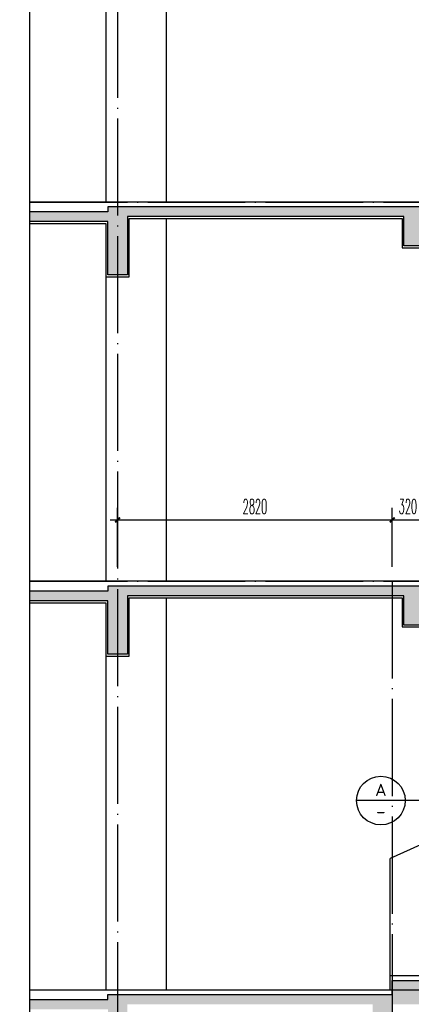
# Model space of a CAD drawing. Extents: x 1779708 to 7299578, y -1121471 to 88434.
# Tile 640 of 656: x 6029625 to 6033645, y -967966 to -957841. Entities that reach past the tile are written whole.
import ezdxf
from ezdxf.enums import TextEntityAlignment as Align

# ---------------------------------------------------------------- set-up
doc = ezdxf.new("R2010")
doc.units = 0
doc.header["$LTSCALE"] = 1000
doc.header["$MEASUREMENT"] = 0
doc.linetypes.add('DOTE', pattern=[2.42, 2, -0.2, 0.02, -0.2])
doc.layers.get('0').update_dxf_attribs({"linetype": 'CONTINUOUS'})
doc.layers.get('Defpoints').update_dxf_attribs({"linetype": 'CONTINUOUS'})
for name, color, linetype in [('DIM_IDEN', 3, 'CONTINUOUS'), ('DIM_SYMB', 3, 'CONTINUOUS'), ('DOTE', 1, 'DOTE'), ('PUB_DIM', 3, 'CONTINUOUS'), ('PUB_TEXT', 7, 'CONTINUOUS'), ('WALL', 255, 'CONTINUOUS'), ('可见线', 6, 'CONTINUOUS'), ('填充细线', 8, 'CONTINUOUS'), ('栏杆', 6, 'CONTINUOUS'), ('粉刷线', 213, 'CONTINUOUS')]:
    doc.layers.add(name, color=color, linetype=linetype)
doc.styles.add('_TCH_DIM_T3', font='SIMPLEX.shx', dxfattribs={"width": 0.494118, "bigfont": 'GBCBIG.shx'})
doc.styles.get("Standard").update_dxf_attribs({"font": 'GBENOR', "bigfont": 'GBCBIG'})
doc.dimstyles.new('_TCH_ARCH&&50', dxfattribs={"dimtxt": 148.75, "dimasz": 50, "dimexe": 125, "dimexo": 150, "dimgap": 63.125, "dimtad": 1, "dimdec": 0, "dimzin": 0, "dimdsep": 46, "dimtxsty": '_TCH_DIM_T3', "dimblk": 'ARCHTICK', "dimcen": 0.09, "dimdle": 75, "dimclrt": 7, "dimazin": 2, "dimtfac": 1, "dimtdec": 0, "dimtix": 1, "dimtmove": 2, "dimatfit": 3, "dimfxl": 250, "dimtolj": 1, "dimtzin": 0, "dimarcsym": 0})
pattern_1 = [(45, (291021.76, -28106.38), (-88.3883476, 88.3883476), []), (50, (291021.76, -28106.38), (358.630091, -31.376067), [37.5, -412.5]), (355, (291021.76, -28106.38), (-69.375667, 376.096067), [30, -330]), (100.4514, (291051.65, -28109), (289.25469, 344.71977), [31.870095, -350.571056]), (46.1842, (291021.76, -28006.4), (533.620524, -82.759507), [56.25, -618.75]), (96.6356, (291066.23, -28013.3), (467.331353, 487.058935), [47.805144, -525.8565]), (351.1842, (291021.76, -28006.4), (467.33097, 487.0593), [45, -495]), (21, (291071.76, -28031.38), (298.453526, -201.309445), [37.5, -412.5]), (326, (291071.76, -28031.38), (121.657666, 362.575023), [30, -330]), (71.4514, (291096.63, -28048.16), (420.111314, 161.265248), [31.870095, -350.571056]), (37.5, (291021.76, -28106.38), (6.0799277, 166.446927), [0, -326, 0, -335, 0, -331.25]), (7.5, (291021.76, -28106.38), (131.5347687, 197.205856), [0, -191, 0, -318.5, 0, -126.25]), (327.5, (290910.26, -28106.38), (266.911218, -11.277436), [0, -125, 0, -390, 0, -517.5]), (317.5, (290860.26, -28106.38), (291.593085, 50.052491), [0, -162.5, 0, -259, 0, -367.5])]

# ---------------------------------------------------------------- blocks, each defined once
blk = doc.blocks.new('_ArchTick')
at = {"color": 0, "linetype": 'ByBlock', "const_width": 0.4}
blk.add_lwpolyline([(-0.5, -0.5), (0.5, 0.5)], dxfattribs=at)
blk = doc.blocks.new('*D3858')
at = {"layer": 'Defpoints', "color": 0, "transparency": 16777216}
for p in [(6033450, -962985), (6030630, -963616), (6033450, -963616)]:
    blk.add_point(p, dxfattribs=at)
at = {"layer": 'PUB_DIM', "color": 0, "lineweight": -2, "transparency": 16777216}
for p, q in [((6030630, -963466), (6030630, -962860)), ((6033450, -963466), (6033450, -962860)), ((6030555, -962985), (6033525, -962985))]:
    blk.add_line(p, q, dxfattribs=at)
at = {"layer": 'PUB_DIM', "color": 0, "lineweight": -2, "transparency": 16777216, "xscale": 50, "yscale": 50, "zscale": 50, "rotation": 180}
blk.add_blockref('_ArchTick', (6030630, -962985), dxfattribs=at)
at = {"layer": 'PUB_DIM', "color": 0, "lineweight": -2, "transparency": 16777216, "xscale": 50, "yscale": 50, "zscale": 50}
blk.add_blockref('_ArchTick', (6033450, -962985), dxfattribs=at)
at = {"layer": 'PUB_DIM', "color": 7, "transparency": 16777216, "insert": (6032040, -962847), "char_height": 148.8, "attachment_point": 5, "style": '_TCH_DIM_T3'}
blk.add_mtext('\\A1;2820', dxfattribs=at)
blk = doc.blocks.new('*D3859')
at = {"layer": 'Defpoints', "color": 0, "transparency": 16777216}
for p in [(6033770, -962985), (6033450, -963616), (6033770, -963616)]:
    blk.add_point(p, dxfattribs=at)
at = {"layer": 'PUB_DIM', "color": 0, "lineweight": -2, "transparency": 16777216}
for p, q in [((6033450, -963466), (6033450, -962860)), ((6033770, -963466), (6033770, -962860)), ((6033375, -962985), (6033845, -962985))]:
    blk.add_line(p, q, dxfattribs=at)
at = {"layer": 'PUB_DIM', "color": 0, "lineweight": -2, "transparency": 16777216, "xscale": 50, "yscale": 50, "zscale": 50, "rotation": 180}
blk.add_blockref('_ArchTick', (6033450, -962985), dxfattribs=at)
at = {"layer": 'PUB_DIM', "color": 0, "lineweight": -2, "transparency": 16777216, "xscale": 50, "yscale": 50, "zscale": 50}
blk.add_blockref('_ArchTick', (6033770, -962985), dxfattribs=at)
at = {"layer": 'PUB_DIM', "color": 7, "transparency": 16777216, "insert": (6033610, -962847), "char_height": 148.8, "attachment_point": 5, "style": '_TCH_DIM_T3'}
blk.add_mtext('\\A1;320', dxfattribs=at)

msp = doc.modelspace()

# ---------------------------------------------------------------- hatches: boundary and pattern name
at = {"layer": '填充细线'}
h = msp.add_hatch(dxfattribs=at)
h.set_pattern_fill('钢筋混凝土', color=256, scale=50, style=0)
h.set_pattern_definition(pattern_1)
h.paths.add_polyline_path([(6030729.8, -959866.3), (6031129.8, -959866.3), (6031129.8, -959766.3), (6030529.8, -959766.3), (6030529.8, -959816.3), (6029729.8, -959816.3), (6029729.8, -959916.3), (6030529.8, -959916.3), (6030529.8, -960466.3), (6030729.8, -960466.3)])
h.paths.add_polyline_path([(6031129.8, -959766.3), (6031129.8, -959866.3), (6033569.8, -959866.3), (6033569.8, -960166.3), (6033769.8, -960166.3), (6033769.8, -959897.9), (6037929.8, -958020.2), (6037929.8, -958144.1), (6038129.8, -958144.1), (6038129.8, -957844.1), (6039929.8, -957844.1), (6039929.8, -958144.1), (6040129.8, -958144.1), (6040129.8, -957744.1), (6037929.8, -957744.1), (6037929.8, -957888.5), (6037609.8, -957888.5), (6037609.8, -958033), (6037289.8, -958033), (6037289.8, -958177.4), (6036969.8, -958177.4), (6036969.8, -958321.8), (6036649.8, -958321.8), (6036649.8, -958466.3), (6036329.8, -958466.3), (6036329.8, -958610.7), (6036009.8, -958610.7), (6036009.8, -958755.2), (6035689.8, -958755.2), (6035689.8, -958899.6), (6035369.8, -958899.6), (6035369.8, -959044.1), (6035049.8, -959044.1), (6035049.8, -959188.5), (6034729.8, -959188.5), (6034729.8, -959333), (6034409.8, -959333), (6034409.8, -959477.4), (6034089.8, -959477.4), (6034089.8, -959621.8), (6033769.8, -959621.8), (6033769.8, -959766.3)])
h = msp.add_hatch(dxfattribs=at)
h.set_pattern_fill('钢筋混凝土', color=256, scale=50, style=0)
h.set_pattern_definition(pattern_1)
h.paths.add_polyline_path([(6030729.8, -963766.3), (6031129.8, -963766.3), (6031129.8, -963666.3), (6030529.8, -963666.3), (6030529.8, -963716.3), (6029729.8, -963716.3), (6029729.8, -963816.3), (6030529.8, -963816.3), (6030529.8, -964366.3), (6030729.8, -964366.3)])
h.paths.add_polyline_path([(6031129.8, -963666.3), (6031129.8, -963766.3), (6033569.8, -963766.3), (6033569.8, -964066.3), (6033769.8, -964066.3), (6033769.8, -963797.9), (6037929.8, -961920.2), (6037929.8, -962044.1), (6038129.8, -962044.1), (6038129.8, -961744.1), (6039929.8, -961744.1), (6039929.8, -962044.1), (6040129.8, -962044.1), (6040129.8, -961644.1), (6037929.8, -961644.1), (6037929.8, -961788.5), (6037609.8, -961788.5), (6037609.8, -961933), (6037289.8, -961933), (6037289.8, -962077.4), (6036969.8, -962077.4), (6036969.8, -962221.8), (6036649.8, -962221.8), (6036649.8, -962366.3), (6036329.8, -962366.3), (6036329.8, -962510.7), (6036009.8, -962510.7), (6036009.8, -962655.2), (6035689.8, -962655.2), (6035689.8, -962799.6), (6035369.8, -962799.6), (6035369.8, -962944.1), (6035049.8, -962944.1), (6035049.8, -963088.5), (6034729.8, -963088.5), (6034729.8, -963233), (6034409.8, -963233), (6034409.8, -963377.4), (6034089.8, -963377.4), (6034089.8, -963521.8), (6033769.8, -963521.8), (6033769.8, -963666.3)])
h = msp.add_hatch(dxfattribs=at)
h.set_pattern_fill('钢筋混凝土', color=256, scale=50, style=0)
h.set_pattern_definition([(45, (0, 0), (-88.3883476, 88.3883476), []), (50, (0, 0), (358.630091, -31.376067), [37.5, -412.5]), (355, (0, 0), (-69.375667, 376.096067), [30, -330]), (100.4514, (29.9, -2.6), (289.25469, 344.719771), [31.870095, -350.571056]), (46.1842, (0, 100), (533.620524, -82.759507), [56.25, -618.75]), (96.6356, (44.47, 93.1), (467.331353, 487.058935), [47.805144, -525.8565]), (351.1842, (0, 100), (467.330973, 487.0593), [45, -495]), (21, (50, 75), (298.453526, -201.309445), [37.5, -412.5]), (326, (50, 75), (121.657666, 362.575023), [30, -330]), (71.4514, (74.87, 58.22), (420.111314, 161.265248), [31.870095, -350.571056]), (37.5, (0, 0), (6.0799277, 166.446927), [0, -326, 0, -335, 0, -331.25]), (7.5, (0, 0), (131.5347687, 197.205856), [0, -191, 0, -318.5, 0, -126.25]), (327.5, (-111.5, 0), (266.911218, -11.277436), [0, -125, 0, -390, 0, -517.5]), (317.5, (-161.5, 0), (291.593085, 50.052491), [0, -162.5, 0, -259, 0, -367.5])])
h.paths.add_polyline_path([(6033449.8, -967966.3), (6033249.8, -967966.3), (6033249.8, -968266.3), (6033449.8, -968266.3)], flags=16)
h.paths.add_polyline_path([(6030729.8, -967966.3), (6031129.8, -967966.3), (6031129.8, -967866.3), (6030529.8, -967866.3), (6030529.8, -967916.3), (6029729.8, -967916.3), (6029729.8, -968016.3), (6030529.8, -968016.3), (6030529.8, -968566.3), (6030729.8, -968566.3)])
h.paths.add_polyline_path([(6040379.8, -968666.3), (6040379.8, -967866.3), (6033732.5, -967866.3), (6037929.8, -965970.4), (6037929.8, -966093.9), (6038129.8, -966093.9), (6038129.8, -965793.9), (6039929.8, -965793.9), (6039929.8, -966093.9), (6040129.8, -966093.9), (6040129.8, -965693.9), (6037929.8, -965693.9), (6037929.8, -965838.7), (6037609.8, -965838.7), (6037609.8, -965983.5), (6037289.8, -965983.5), (6037289.8, -966128.4), (6036969.8, -966128.4), (6036969.8, -966273.2), (6036649.8, -966273.2), (6036649.8, -966418), (6036329.8, -966418), (6036329.8, -966562.8), (6036009.8, -966562.8), (6036009.8, -966707.7), (6035689.8, -966707.7), (6035689.8, -966852.5), (6035369.8, -966852.5), (6035369.8, -966997.3), (6035049.8, -966997.3), (6035049.8, -967142.1), (6034729.8, -967142.1), (6034729.8, -967287), (6034409.8, -967287), (6034409.8, -967431.8), (6034089.8, -967431.8), (6034089.8, -967576.6), (6033769.8, -967576.6), (6033769.8, -967721.5), (6033449.8, -967721.5), (6033449.8, -967866.3), (6031129.8, -967866.3), (6031129.8, -967966.3), (6040129.8, -967966.3), (6040129.8, -968666.3)])

# ---------------------------------------------------------------- linework, layer by layer
at = {"layer": 'DIM_IDEN'}
for p, q in [((6033582.6, -965871), (6033082.6, -965871)), ((6034184.7, -965871), (6033582.6, -965871))]:
    msp.add_line(p, q, dxfattribs=at)
msp.add_circle((6033332.6, -965871), 250, dxfattribs=at)
at = {"layer": 'DIM_SYMB'}
msp.add_lwpolyline([(6029729.8, -968166.3), (6029729.8, -956997.5), (6029624.8, -956959.3), (6029834.8, -956922.3), (6029729.8, -956885), (6029729.8, -945716.3)], dxfattribs=at)
at = {"layer": 'DOTE', "ltscale": 0.5}
for p, q in [((6030629.8, -947966.3), (6030629.8, -968556.4)), ((6033449.8, -963616.3), (6033449.8, -968696.5))]:
    msp.add_line(p, q, dxfattribs=at)
for points in [[(6029729.8, -959716.3), (6041929.8, -959716.3)], [(6029729.8, -963616.3), (6041929.8, -963616.3)], [(6029729.8, -967816.3), (6041929.8, -967816.3)]]:
    msp.add_lwpolyline(points, dxfattribs=at)
at = {"layer": 'WALL'}
for points in [[(6030529.8, -959816.3), (6029729.8, -959816.3)], [(6033769.8, -959766.3), (6030529.8, -959766.3), (6030529.8, -959816.3)], [(6030529.8, -959916.3), (6029729.8, -959916.3)], [(6030729.8, -959866.3), (6030729.8, -960466.3), (6030529.8, -960466.3), (6030529.8, -959916.3)], [(6033569.8, -959866.3), (6030729.8, -959866.3)], [(6033769.8, -959897.9), (6033769.8, -960166.3), (6033569.8, -960166.3), (6033569.8, -959866.3)], [(6033769.8, -963666.3), (6030529.8, -963666.3), (6030529.8, -963716.3)], [(6033569.8, -963666.3), (6033449.8, -963666.3)], [(6030529.8, -963716.3), (6029729.8, -963716.3)], [(6030729.8, -963766.3), (6030729.8, -964366.3), (6030529.8, -964366.3), (6030529.8, -963816.3)], [(6033569.8, -963766.3), (6030729.8, -963766.3)], [(6033769.8, -963797.9), (6033769.8, -964066.3), (6033569.8, -964066.3), (6033569.8, -963766.3)], [(6030529.8, -963816.3), (6029729.8, -963816.3)], [(6033449.8, -967866.3), (6033449.8, -967721.5), (6033769.8, -967721.5)], [(6029729.8, -967916.3), (6030529.8, -967916.3)], [(6030529.8, -967916.3), (6030529.8, -967866.3), (6033449.8, -967866.3)]]:
    msp.add_lwpolyline(points, dxfattribs=at)
at = {"layer": '可见线'}
for p, q in [((6031129.8, -955986.3), (6031129.8, -959716.3)), ((6030509.8, -956586.3), (6030509.8, -959716.3)), ((6031129.8, -959886.3), (6031129.8, -963616.3)), ((6030509.8, -960486.3), (6030509.8, -963616.3)), ((6031129.8, -963786.3), (6031129.8, -967816.3)), ((6030509.8, -964386.3), (6030509.8, -967816.3))]:
    msp.add_line(p, q, dxfattribs=at)
at = {"layer": '栏杆'}
for p in [(6037949.8, -964420.6), (6033429.8, -967671.5)]:
    msp.add_line(p, (6033429.8, -966466.3), dxfattribs=at)
at = {"layer": '粉刷线'}
for points in [[(6029729.8, -959936.3), (6030509.8, -959936.3), (6030509.8, -960486.3), (6030749.8, -960486.3), (6030749.8, -959886.3), (6033549.8, -959886.3), (6033549.8, -960186.3), (6033789.8, -960186.3), (6033789.8, -959911.5), (6037909.8, -958051.2), (6037909.8, -958164.1), (6038149.8, -958164.1), (6038149.8, -957864.1), (6039909.8, -957864.1), (6039909.8, -958164.1), (6040129.8, -958164.1)], [(6033749.8, -959716.3), (6029729.8, -959716.3)], [(6029729.8, -959936.3), (6030509.8, -959936.3), (6030509.8, -960486.3), (6030749.8, -960486.3), (6030749.8, -959886.3), (6033549.8, -959886.3), (6033549.8, -960186.3), (6033789.8, -960186.3), (6033789.8, -959911.5)], [(6029729.8, -963836.3), (6030509.8, -963836.3), (6030509.8, -964386.3), (6030749.8, -964386.3), (6030749.8, -963786.3), (6033549.8, -963786.3), (6033549.8, -964086.3), (6033789.8, -964086.3), (6033789.8, -963811.5), (6037909.8, -961951.2), (6037909.8, -962064.1), (6038149.8, -962064.1), (6038149.8, -961764.1), (6039909.8, -961764.1), (6039909.8, -962064.1), (6040129.8, -962064.1)], [(6033749.8, -963616.3), (6029729.8, -963616.3)], [(6033429.8, -967816.3), (6033429.8, -967671.5), (6033749.8, -967671.5)], [(6029729.8, -967816.3), (6033429.8, -967816.3)]]:
    msp.add_lwpolyline(points, dxfattribs=at)

# ---------------------------------------------------------------- texts
at = {"layer": 'PUB_TEXT', "color": 7}
msp.add_text('A', height=125.5, dxfattribs=at).set_placement((6033273.9, -965824), (6033391.3, -965824), align=Align.FIT)
at = {"layer": 'PUB_TEXT', "color": 7, "width": 2.051279}
msp.add_text('-', height=128.6, dxfattribs=at).set_placement((6033282.9, -966046.2), (6033382.4, -966046.2), align=Align.FIT)

# ---------------------------------------------------------------- dimensions: what is measured, and where the dimension line sits
at = {"layer": 'PUB_DIM'}
for p1, p2, picture, middle in [((6030629.8, -963616.3), (6033449.8, -963616.3), '*D3858', (6032039.8, -962847.1)), ((6033449.8, -963616.3), (6033769.8, -963616.3), '*D3859', (6033609.8, -962847.1))]:
    dim = msp.add_aligned_dim(p1=p1, p2=p2, distance=631.7, dimstyle='_TCH_ARCH&&50', dxfattribs=at)
    dim.commit()
    dim.dimension.update_dxf_attribs({"geometry": picture, "text_midpoint": middle})

doc.saveas('drawing.dxf')
